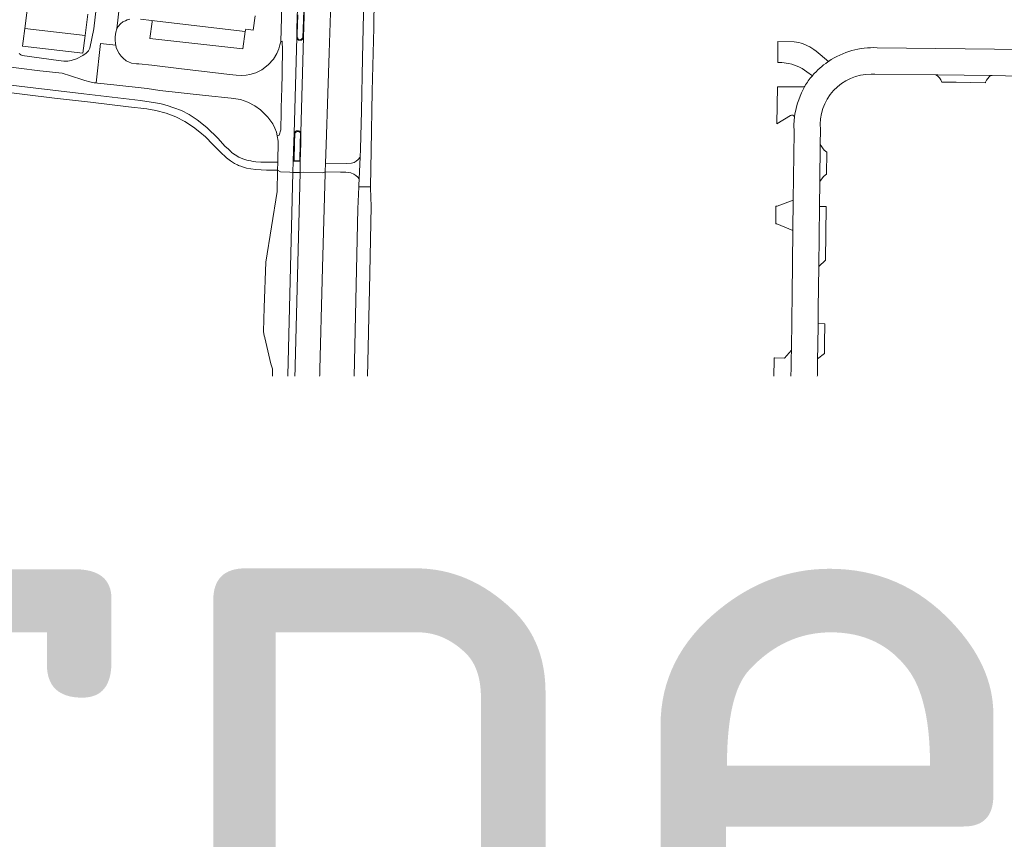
# Model space of a CAD drawing. Header units: metres. Extents: x 166325 to 190320, y 381923 to 404576.
# Tile 1000 of 1056: x 181706 to 181979, y 386162 to 386389. Entities that reach past the tile are written whole.
import ezdxf

# ---------------------------------------------------------------- set-up
doc = ezdxf.new("R2010")
doc.units = ezdxf.units.M
for name, color, linetype, lineweight in [('B-WE-VH-VERHARDING_ASFALT-GV', 8, 'Continuous', 18), ('B-WE-VH-VERHARDING_BETON-GV', 8, 'Continuous', 18), ('B-WE-VH-VERHARDING_BETONSTRAATSTEEN-GV', 8, 'Continuous', 18), ('X-XX-AL-TEKENBLAD-T50', 4, 'Continuous', 50)]:
    doc.layers.add(name, color=color, linetype=linetype, lineweight=lineweight)
doc.styles.add('NLCS-ISO-M500-T50', font='NLCS-ISO.ttf', dxfattribs={"height": 2.5})

msp = doc.modelspace()

# ---------------------------------------------------------------- linework, layer by layer
at = {"layer": 'B-WE-VH-VERHARDING_ASFALT-GV', "flags": 128}
for points in [[(181779.154, 386400.025), (181778.714, 386383.073), (181779.08, 386383.204), (181779.16, 386380.713), (181778.998, 386369.19), (181778.941, 386368.639), (181778.758, 386358.622), (181778.268, 386357.167), (181777.737, 386356.963), (181778.013, 386355.476), (181777.88, 386349.629), (181777.829, 386347.4), (181778.675, 386346.943), (181781.206, 386346.887), (181782.098, 386346.783), (181782.184, 386349.89), (181782.341, 386355.537), (181782.448, 386357.608), (181783.123, 386384.314), (181783.201, 386386.737), (181783.627, 386400.95)], [(181779.154, 386400.025), (181778.714, 386383.073), (181779.08, 386383.204), (181779.16, 386380.713), (181778.998, 386369.19), (181778.941, 386368.639), (181778.758, 386358.622), (181778.268, 386357.167), (181777.737, 386356.963), (181778.013, 386355.476), (181777.88, 386349.629), (181777.829, 386347.4), (181778.675, 386346.943), (181781.206, 386346.887), (181782.098, 386346.783), (181782.184, 386349.89), (181782.341, 386355.537), (181782.448, 386357.608), (181783.123, 386384.314), (181783.201, 386386.737), (181783.627, 386400.95)], [(181785.576, 386402.069), (181785, 386384.355), (181784.237, 386357.845), (181784.243, 386354.908), (181784.131, 386349.835), (181784.064, 386346.748), (181784.901, 386346.823), (181790.389, 386346.641), (181791.065, 386346.959), (181791.132, 386349.334), (181791.276, 386354.414), (181791.811, 386368.728), (181792.115, 386379.964), (181792.678, 386396.718)], [(181785.576, 386402.069), (181785, 386384.355), (181784.237, 386357.845), (181784.243, 386354.908), (181784.131, 386349.835), (181784.064, 386346.748), (181784.901, 386346.823), (181790.389, 386346.641), (181791.065, 386346.959), (181791.132, 386349.334), (181791.276, 386354.414), (181791.811, 386368.728), (181792.115, 386379.964), (181792.678, 386396.718)], [(182028.378, 386380.238), (182025.665, 386380.4), (181944.179, 386381.395)], [(182028.378, 386380.238), (182025.665, 386380.4), (181944.179, 386381.395)], [(181930.722, 386377.618), (181930.498, 386377.465)], [(181930.722, 386377.618), (181930.498, 386377.465)], [(181926.269, 386373.677), (181926.21, 386373.609)], [(181926.269, 386373.677), (181926.21, 386373.609)], [(181942.532, 386374.089), (181942.758, 386374.087), (181943.509, 386374.078), (181960.467, 386373.87), (181961.002, 386373.863), (181975.625, 386373.684), (181976.106, 386373.678), (181979.85, 386373.632), (181992.049, 386373.483), (182000.614, 386373.378), (182027.956, 386373.043)], [(181942.532, 386374.089), (181942.758, 386374.087), (181943.509, 386374.078), (181960.467, 386373.87), (181961.002, 386373.863), (181975.625, 386373.684), (181976.106, 386373.678), (181979.85, 386373.632), (181992.049, 386373.483), (182000.614, 386373.378), (182027.956, 386373.043)], [(181921.384, 386363.056), (181921.233, 386362.219), (181921.095, 386360.079), (181921.147, 386357.936), (181920.914, 386339.12), (181920.809, 386330.636), (181920.589, 386312.837), (181920.504, 386305.939), (181920.399, 386297.448), (181920.371, 386295.228), (181920.276, 386287.498)], [(181921.384, 386363.056), (181921.233, 386362.219), (181921.095, 386360.079), (181921.147, 386357.936), (181920.914, 386339.12), (181920.809, 386330.636), (181920.589, 386312.837), (181920.504, 386305.939), (181920.399, 386297.448), (181920.371, 386295.228), (181920.276, 386287.498)], [(181927.091, 386245.06), (181927.267, 386259.986), (181927.411, 386272.27), (181927.568, 386285.593), (181927.679, 386295.038), (181927.72, 386298.479), (181927.795, 386304.832), (181927.844, 386309.008), (181927.981, 386320.67), (181928.178, 386337.372), (181928.26, 386344.286), (181928.38, 386354.544), (181928.43, 386358.747)], [(181927.091, 386245.06), (181927.267, 386259.986), (181927.411, 386272.27), (181927.568, 386285.593), (181927.679, 386295.038), (181927.72, 386298.479), (181927.795, 386304.832), (181927.844, 386309.008), (181927.981, 386320.67), (181928.178, 386337.372), (181928.26, 386344.286), (181928.38, 386354.544), (181928.43, 386358.747)], [(181777.829, 386347.4), (181777.68, 386341.512), (181774.554, 386321.868), (181774.136, 386309.327), (181773.919, 386302.644), (181774.128, 386301.486), (181774.267, 386300.967), (181774.28, 386300.909)], [(181777.829, 386347.4), (181777.68, 386341.512), (181774.554, 386321.868), (181774.136, 386309.327), (181773.919, 386302.644), (181774.128, 386301.486), (181774.267, 386300.967), (181774.28, 386300.909)], [(181780.628, 386290.465), (181782.098, 386346.783), (181781.206, 386346.887), (181778.675, 386346.943), (181777.829, 386347.4)], [(181780.628, 386290.465), (181782.098, 386346.783), (181781.206, 386346.887), (181778.675, 386346.943), (181777.829, 386347.4)], [(181786.069, 386249.337), (181786.082, 386249.907), (181786.132, 386250.962), (181786.308, 386253.088), (181786.66, 386256.63), (181787.252, 386260.864), (181788.393, 386271.979), (181789.064, 386280.27), (181789.453, 386288.579), (181790.307, 386320.441), (181791.051, 386346.478), (181791.065, 386346.959), (181790.389, 386346.641), (181784.901, 386346.823), (181784.064, 386346.748), (181782.642, 386289.478)], [(181786.069, 386249.337), (181786.082, 386249.907), (181786.132, 386250.962), (181786.308, 386253.088), (181786.66, 386256.63), (181787.252, 386260.864), (181788.393, 386271.979), (181789.064, 386280.27), (181789.453, 386288.579), (181790.307, 386320.441), (181791.051, 386346.478), (181791.065, 386346.959), (181790.389, 386346.641), (181784.901, 386346.823), (181784.064, 386346.748), (181782.642, 386289.478)], [(181774.28, 386300.909), (181775.908, 386293.689), (181776.403, 386292.318), (181776.413, 386291.413)], [(181774.28, 386300.909), (181775.908, 386293.689), (181776.403, 386292.318), (181776.413, 386291.413)], [(181920.276, 386287.498), (181920.273, 386287.276), (181920.213, 386282.424), (181920.201, 386281.454), (181920.198, 386281.242), (181920.086, 386272.09), (181920.083, 386271.864), (181920.063, 386270.25), (181919.902, 386257.24), (181919.806, 386249.501), (181919.803, 386249.246), (181919.79, 386248.209), (181919.747, 386244.703)], [(181920.276, 386287.498), (181920.273, 386287.276), (181920.213, 386282.424), (181920.201, 386281.454), (181920.198, 386281.242), (181920.086, 386272.09), (181920.083, 386271.864), (181920.063, 386270.25), (181919.902, 386257.24), (181919.806, 386249.501), (181919.803, 386249.246), (181919.79, 386248.209), (181919.747, 386244.703)], [(181774.965, 386270.259), (181773.252, 386255.326), (181772.963, 386255.323), (181772.889, 386253.957)], [(181774.965, 386270.259), (181773.252, 386255.326), (181772.963, 386255.323), (181772.889, 386253.957)], [(181776.889, 386249.248), (181776.952, 386249.794), (181776.986, 386250.263), (181777.07, 386251.068), (181777.076, 386251.123), (181777.431, 386254.153), (181777.674, 386256.189), (181778.413, 386262.399), (181778.993, 386267.407)], [(181776.889, 386249.248), (181776.952, 386249.794), (181776.986, 386250.263), (181777.07, 386251.068), (181777.076, 386251.123), (181777.431, 386254.153), (181777.674, 386256.189), (181778.413, 386262.399), (181778.993, 386267.407)], [(181781.145, 386268.47), (181780.42, 386262.202), (181779.715, 386256.022), (181779.468, 386253.998), (181779.119, 386250.954), (181778.962, 386249.872), (181778.959, 386249.575), (181778.894, 386249.017)], [(181781.145, 386268.47), (181780.42, 386262.202), (181779.715, 386256.022), (181779.468, 386253.998), (181779.119, 386250.954), (181778.962, 386249.872), (181778.959, 386249.575), (181778.894, 386249.017)], [(181772.889, 386253.957), (181772.622, 386251.846), (181771.562, 386239.602)], [(181772.889, 386253.957), (181772.622, 386251.846), (181771.562, 386239.602)], [(181771.562, 386239.602), (181772.622, 386251.846)], [(181768.622, 386245.527), (181765.84, 386243.582), (181763.062, 386241.304)], [(181919.69, 386243.65), (181919.688, 386243.625)], [(181919.69, 386243.65), (181919.688, 386243.625)], [(181801.66, 386239.263), (181801.687, 386240.544), (181801.711, 386241.685), (181798.011, 386241.764)], [(181801.66, 386239.263), (181801.687, 386240.544), (181801.711, 386241.685), (181798.011, 386241.764)], [(181758.852, 386239.087), (181758.097, 386238.869), (181757.304, 386238.687), (181756.475, 386238.541), (181755.688, 386238.468), (181754.145, 386238.361), (181749.666, 386238.086), (181749.655, 386238.487), (181736.434, 386237.71), (181736.359, 386237.706), (181722.075, 386237.026), (181721.936, 386237.019), (181704.536, 386237.174)], [(181801.687, 386238.915), (181801.554, 386232.613)], [(181801.554, 386232.613), (181801.687, 386238.915)], [(181801.687, 386238.915), (181801.554, 386232.613)], [(181751.427, 386233.883), (181754.091, 386234.028), (181754.449, 386233.876), (181754.61, 386233.522), (181754.611, 386232.138)], [(181757.237, 386234.233), (181759.498, 386234.396)], [(181830.126, 386234.703), (181826.872, 386234.718), (181818.471, 386235.061), (181808.563, 386236.063), (181808.502, 386235.503), (181804.524, 386236.093)], [(181830.126, 386234.703), (181826.872, 386234.718), (181818.471, 386235.061), (181808.563, 386236.063), (181808.502, 386235.503), (181804.524, 386236.093)], [(181877.489, 386225.566), (181882.568, 386224.697), (181885.488, 386224.261), (181888.021, 386223.951), (181888.419, 386223.902), (181891.137, 386223.639), (181893.765, 386223.449), (181893.86, 386223.442), (181897.697, 386223.278), (181903.489, 386223.219), (181904.034, 386223.214), (181912.295, 386223.116), (181912.475, 386223.114), (181923.139, 386222.988), (181923.262, 386230.296), (181905.321, 386230.498), (181897.364, 386230.627), (181894.7, 386230.739), (181894.42, 386230.761), (181889.589, 386231.143), (181884.602, 386231.78), (181884.503, 386231.793), (181877.269, 386233.014), (181876.581, 386233.132), (181876.374, 386233.167), (181871.681, 386233.8), (181866.966, 386234.248), (181862.549, 386234.498), (181858.126, 386234.585), (181857.677, 386234.587), (181846.79, 386234.633), (181845.116, 386234.64), (181830.126, 386234.703)], [(181877.489, 386225.566), (181882.568, 386224.697), (181885.488, 386224.261), (181888.021, 386223.951), (181888.419, 386223.902), (181891.137, 386223.639), (181893.765, 386223.449), (181893.86, 386223.442), (181897.697, 386223.278), (181903.489, 386223.219), (181904.034, 386223.214), (181912.295, 386223.116), (181912.475, 386223.114), (181923.139, 386222.988), (181923.262, 386230.296), (181905.321, 386230.498), (181897.364, 386230.627), (181894.7, 386230.739), (181894.42, 386230.761), (181889.589, 386231.143), (181884.602, 386231.78), (181884.503, 386231.793), (181877.269, 386233.014), (181876.581, 386233.132), (181876.374, 386233.167), (181871.681, 386233.8), (181866.966, 386234.248), (181862.549, 386234.498), (181858.126, 386234.585), (181857.677, 386234.587), (181846.79, 386234.633), (181845.116, 386234.64), (181830.126, 386234.703)], [(181784.382, 386233.308), (181787.043, 386233.056), (181791.903, 386232.595)], [(181791.903, 386232.595), (181787.043, 386233.056), (181784.382, 386233.308)], [(181784.382, 386233.308), (181787.043, 386233.056), (181791.903, 386232.595)], [(181791.856, 386231.403), (181791.88, 386232.404)], [(181792.859, 386233.391), (181797.123, 386232.738)], [(181797.79, 386232.036), (181801.175, 386231.716)], [(181801.175, 386231.716), (181797.79, 386232.036)], [(181797.79, 386232.036), (181801.175, 386231.716)], [(181802.238, 386232.959), (181807.321, 386232.658)], [(181705.49, 386229.924), (181718.464, 386229.801), (181721.854, 386229.689), (181734.702, 386228.9), (181738.928, 386228.64), (181749.674, 386227.971), (181749.7, 386228.381), (181754.148, 386228.095), (181757.338, 386227.871)], [(181797.029, 386230.829), (181792.793, 386230.412)], [(181793.392, 386224.809), (181801.423, 386226.406), (181801.517, 386230.844)], [(181793.392, 386224.809), (181801.423, 386226.406), (181801.517, 386230.844)], [(181801.517, 386230.844), (181801.423, 386226.406), (181803.84, 386226.811)], [(181801.517, 386230.844), (181801.423, 386226.406), (181803.84, 386226.811)], [(181807.264, 386230.548), (181802.282, 386230.453)], [(181807.264, 386230.548), (181802.282, 386230.453)], [(181905.321, 386230.498), (181923.262, 386230.296), (181940.843, 386230.098)], [(181905.321, 386230.498), (181923.262, 386230.296), (181940.843, 386230.098)], [(181980.619, 386229.648), (181979.193, 386229.664), (181975.476, 386229.706), (181960.898, 386229.871), (181940.843, 386230.098), (181923.262, 386230.296), (181923.139, 386222.988), (181927.299, 386222.939), (181927.725, 386222.934), (181940.29, 386222.786), (181940.448, 386222.784), (181951.156, 386222.657), (181951.428, 386222.654), (181959.279, 386222.561), (181959.354, 386222.56), (181967.888, 386222.459), (181968.343, 386222.454), (181979.762, 386222.319)], [(181980.619, 386229.648), (181979.193, 386229.664), (181975.476, 386229.706), (181960.898, 386229.871), (181940.843, 386230.098), (181923.262, 386230.296), (181923.139, 386222.988), (181927.299, 386222.939), (181927.725, 386222.934), (181940.29, 386222.786), (181940.448, 386222.784), (181951.156, 386222.657), (181951.428, 386222.654), (181959.279, 386222.561), (181959.354, 386222.56), (181967.888, 386222.459), (181968.343, 386222.454), (181979.762, 386222.319)], [(181757.338, 386227.871), (181754.148, 386228.095)], [(181754.648, 386227.518), (181754.534, 386224.926), (181754.444, 386222.88)], [(181763.994, 386223.115), (181766.484, 386219.733), (181767.866, 386217.005), (181768.444, 386214.946), (181770.223, 386226.02)], [(181770.223, 386226.02), (181768.444, 386214.946), (181768.738, 386210.863)], [(181770.223, 386226.02), (181768.444, 386214.946), (181768.738, 386210.863)], [(181803.84, 386226.811), (181801.423, 386226.406), (181793.392, 386224.809)], [(181803.84, 386226.811), (181801.423, 386226.406), (181793.392, 386224.809)], [(181804.318, 386226.891), (181808.341, 386227.203), (181808.33, 386226.65), (181818.669, 386227.116), (181823.573, 386227.337), (181830.767, 386227.351)], [(181804.318, 386226.891), (181808.341, 386227.203), (181808.33, 386226.65), (181818.669, 386227.116), (181823.573, 386227.337), (181830.767, 386227.351)], [(181830.767, 386227.351), (181860.231, 386227.225)], [(181830.767, 386227.351), (181860.231, 386227.225)], [(181864.667, 386227.061), (181864.827, 386227.052)], [(181864.667, 386227.061), (181864.827, 386227.052)], [(181873.309, 386226.223), (181873.439, 386226.205)], [(181873.309, 386226.223), (181873.439, 386226.205)], [(181783.216, 386218.823), (181785.47, 386220.746), (181790.341, 386224.203)], [(181783.216, 386218.823), (181785.47, 386220.746), (181790.341, 386224.203)], [(181797.581, 386220.095), (181797.296, 386214.491), (181797.113, 386205.275), (181797.069, 386203.475), (181800.876, 386203.382), (181801.23, 386217.781), (181801.336, 386222.097), (181801.368, 386223.78)], [(181797.581, 386220.095), (181797.296, 386214.491), (181797.113, 386205.275), (181797.069, 386203.475), (181800.876, 386203.382), (181801.23, 386217.781), (181801.336, 386222.097), (181801.368, 386223.78)], [(181768.738, 386210.863), (181768.444, 386214.946)], [(181776.098, 386215.815), (181775.861, 386214.179), (181775.656, 386213.844), (181775.278, 386213.738), (181773.251, 386213.948), (181772.895, 386214.098), (181772.732, 386214.449), (181772.772, 386216.067)], [(181773.315, 386216.563), (181775.62, 386216.376)], [(181768.783, 386210.609), (181766.753, 386177.761), (181766.01, 386171.872), (181763.059, 386153.655), (181758.372, 386128.306), (181764.906, 386127.228), (181766.671, 386136.198), (181769.505, 386152.256), (181779.105, 386209.504), (181779.116, 386209.57), (181779.784, 386213.711)], [(181768.783, 386210.609), (181766.753, 386177.761), (181766.01, 386171.872), (181763.059, 386153.655), (181758.372, 386128.306), (181764.906, 386127.228), (181766.671, 386136.198), (181769.505, 386152.256), (181779.105, 386209.504), (181779.116, 386209.57), (181779.784, 386213.711)], [(181761.659, 386212.847), (181761.668, 386212.53), (181761.134, 386200.913)], [(181768.738, 386210.863), (181768.763, 386210.793)], [(181768.738, 386210.863), (181768.763, 386210.793)], [(181772.688, 386206.131), (181772.714, 386210.135), (181772.877, 386210.482), (181773.234, 386210.619), (181774.76, 386210.455)], [(181775.22, 386209.894), (181774.655, 386206.029)], [(181775.22, 386209.894), (181774.655, 386206.029)], [(181765.153, 386207.753), (181765.218, 386208.742)], [(181745.634, 386096.002), (181747.3, 386099.27), (181748.855, 386103.124), (181749.968, 386107.888), (181751.775, 386116.907), (181754.997, 386134.262), (181758.891, 386157.379), (181760.858, 386168.921)], [(181756.793, 386165.658), (181754.069, 386148.757), (181750.059, 386125.273), (181747.204, 386110.601), (181746.535, 386108.089), (181745.787, 386105.282)]]:
    msp.add_lwpolyline(points, dxfattribs=at)
for points in [[(181785, 386384.355), (181784.879, 386383.976), (181784.763, 386383.798), (181784.651, 386383.671), (181784.482, 386383.539), (181784.302, 386383.479), (181784.061, 386383.459), (181783.843, 386383.475), (181783.66, 386383.526), (181783.504, 386383.601), (181783.316, 386383.779), (181783.226, 386383.948), (181783.123, 386384.314), (181782.448, 386357.608), (181782.64, 386358.06), (181783.034, 386358.298), (181783.312, 386358.346), (181783.6, 386358.33), (181783.896, 386358.22), (181784.065, 386358.1), (181784.237, 386357.845)], [(181785, 386384.355), (181784.879, 386383.976), (181784.763, 386383.798), (181784.651, 386383.671), (181784.482, 386383.539), (181784.302, 386383.479), (181784.061, 386383.459), (181783.843, 386383.475), (181783.66, 386383.526), (181783.504, 386383.601), (181783.316, 386383.779), (181783.226, 386383.948), (181783.123, 386384.314), (181782.448, 386357.608), (181782.64, 386358.06), (181783.034, 386358.298), (181783.312, 386358.346), (181783.6, 386358.33), (181783.896, 386358.22), (181784.065, 386358.1), (181784.237, 386357.845)], [(181777.737, 386356.963), (181778.268, 386357.167), (181778.758, 386358.622), (181778.941, 386368.639), (181778.998, 386369.19), (181779.16, 386380.713), (181779.08, 386383.204), (181778.714, 386383.073), (181778.475, 386382.157), (181778.175, 386381.104), (181777.605, 386379.805), (181776.715, 386378.243), (181775.249, 386376.686), (181773.452, 386375.287), (181771.802, 386374.457), (181770.109, 386373.945), (181769.084, 386373.767), (181767.868, 386373.718), (181766.303, 386373.821), (181764.473, 386373.969), (181759.887, 386374.507), (181751.181, 386375.573), (181742.91, 386376.592), (181739.313, 386376.914), (181738.721, 386376.967), (181737.289, 386377.149), (181736.423, 386377.448), (181735.795, 386377.781), (181734.957, 386378.469), (181734.4, 386379.013), (181733.834, 386379.813), (181733.479, 386380.404), (181733.067, 386381.444), (181732.921, 386382.101), (181728.657, 386382.565), (181727.5, 386371.62), (181727.818, 386371.591), (181732.343, 386371.101), (181741.602, 386370.082), (181745.137, 386369.563), (181757.867, 386368.178), (181764.963, 386367.427), (181767.558, 386366.988), (181769.563, 386366.327), (181771.554, 386365.259), (181773.124, 386364.151), (181773.661, 386363.619), (181775.144, 386362.15), (181776.497, 386360.273), (181777.103, 386359.04), (181777.517, 386357.984)], [(181777.737, 386356.963), (181778.268, 386357.167), (181778.758, 386358.622), (181778.941, 386368.639), (181778.998, 386369.19), (181779.16, 386380.713), (181779.08, 386383.204), (181778.714, 386383.073), (181778.475, 386382.157), (181778.175, 386381.104), (181777.605, 386379.805), (181776.715, 386378.243), (181775.249, 386376.686), (181773.452, 386375.287), (181771.802, 386374.457), (181770.109, 386373.945), (181769.084, 386373.767), (181767.868, 386373.718), (181766.303, 386373.821), (181764.473, 386373.969), (181759.887, 386374.507), (181751.181, 386375.573), (181742.91, 386376.592), (181739.313, 386376.914), (181738.721, 386376.967), (181737.289, 386377.149), (181736.423, 386377.448), (181735.795, 386377.781), (181734.957, 386378.469), (181734.4, 386379.013), (181733.834, 386379.813), (181733.479, 386380.404), (181733.067, 386381.444), (181732.921, 386382.101), (181728.657, 386382.565), (181727.5, 386371.62), (181727.818, 386371.591), (181732.343, 386371.101), (181741.602, 386370.082), (181745.137, 386369.563), (181757.867, 386368.178), (181764.963, 386367.427), (181767.558, 386366.988), (181769.563, 386366.327), (181771.554, 386365.259), (181773.124, 386364.151), (181773.661, 386363.619), (181775.144, 386362.15), (181776.497, 386360.273), (181777.103, 386359.04), (181777.517, 386357.984)], [(181782.448, 386357.608), (181782.341, 386355.537), (181782.184, 386349.89), (181784.131, 386349.835), (181784.243, 386354.908), (181784.237, 386357.845), (181784.065, 386358.1), (181783.896, 386358.22), (181783.6, 386358.33), (181783.312, 386358.346), (181783.034, 386358.298), (181782.64, 386358.06)], [(181782.448, 386357.608), (181782.341, 386355.537), (181782.184, 386349.89), (181784.131, 386349.835), (181784.243, 386354.908), (181784.237, 386357.845), (181784.065, 386358.1), (181783.896, 386358.22), (181783.6, 386358.33), (181783.312, 386358.346), (181783.034, 386358.298), (181782.64, 386358.06)], [(181782.509, 386354.98), (181782.569, 386357.519), (181782.776, 386357.884), (181782.876, 386357.979), (181783.15, 386358.094), (181783.358, 386358.141), (181783.556, 386358.131), (181783.842, 386358.05), (181784.058, 386357.862), (181784.183, 386357.463), (181784.091, 386354.877), (181784.019, 386349.996), (181782.388, 386350.027)], [(181782.509, 386354.98), (181782.569, 386357.519), (181782.776, 386357.884), (181782.876, 386357.979), (181783.15, 386358.094), (181783.358, 386358.141), (181783.556, 386358.131), (181783.842, 386358.05), (181784.058, 386357.862), (181784.183, 386357.463), (181784.091, 386354.877), (181784.019, 386349.996), (181782.388, 386350.027)]]:
    msp.add_lwpolyline(points, close=True, dxfattribs=at)
at = {"layer": 'B-WE-VH-VERHARDING_ASFALT-GV'}
for points in [[(181944.179, 386381.395, 0.1599929), (181930.722, 386377.618)], [(181944.179, 386381.395, 0.1599929), (181930.722, 386377.618)], [(181930.498, 386377.465, 0.0634832), (181926.269, 386373.677)], [(181926.21, 386373.609, 0.0401751), (181924.089, 386370.69)], [(181926.21, 386373.609, 0.0401751), (181924.089, 386370.69)], [(181928.43, 386358.747, -0.4387283), (181942.532, 386374.089)], [(181928.43, 386358.747, -0.4387283), (181942.532, 386374.089)], [(181924.089, 386370.69, 0.0734548), (181921.384, 386363.056)], [(181776.413, 386291.413, -0.0201407), (181774.965, 386270.259)], [(181776.413, 386291.413, -0.0201407), (181774.965, 386270.259)], [(181778.993, 386267.407, 0.0222471), (181780.628, 386290.465)], [(181778.993, 386267.407, 0.0222471), (181780.628, 386290.465)], [(181782.642, 386289.478, -0.0220359), (181781.145, 386268.47)], [(181782.642, 386289.478, -0.0220359), (181781.145, 386268.47)], [(181772.622, 386251.846, -0.0963024), (181771.715, 386248.926)], [(181771.715, 386248.926, -0.125075), (181768.622, 386245.527)], [(181778.894, 386249.017, -0.9929955), (181776.889, 386249.248)], [(181778.894, 386249.017, -0.9929955), (181776.889, 386249.248)], [(181788.066, 386241.109, -0.1483861), (181786.069, 386249.337)], [(181788.066, 386241.109, -0.1483861), (181786.069, 386249.337)], [(181919.747, 386244.703, -0.0174918), (181919.69, 386243.65)], [(181919.747, 386244.703, -0.0174918), (181919.69, 386243.65)], [(181927.099, 386243.641, -0.0253732), (181927.091, 386245.06)], [(181927.099, 386243.641, -0.0253732), (181927.091, 386245.06)], [(181919.688, 386243.625, -0.3867001), (181905.321, 386230.498)], [(181919.688, 386243.625, -0.3867001), (181905.321, 386230.498)], [(181940.843, 386230.098, -0.386668), (181927.099, 386243.641)], [(181940.843, 386230.098, -0.386668), (181927.099, 386243.641)], [(181763.062, 386241.304, -0.0791602), (181758.852, 386239.087)], [(181768.221, 386235.878, -0.1504705), (181771.562, 386239.602)], [(181771.562, 386239.602, -0.5444975), (181784.382, 386233.308)], [(181771.562, 386239.602, -0.5444975), (181784.382, 386233.308)], [(181793.18, 386237.889, -0.3066726), (181788.066, 386241.109)], [(181793.18, 386237.889, -0.3066726), (181788.066, 386241.109)], [(181798.011, 386241.764, -0.3744547), (181793.18, 386237.889)], [(181798.011, 386241.764, -0.3744547), (181793.18, 386237.889)], [(181801.687, 386238.915, -0.0257074), (181801.66, 386239.263)], [(181801.687, 386238.915, -0.0257074), (181801.66, 386239.263)], [(181804.524, 386236.093, -0.3415807), (181801.687, 386238.915)], [(181804.524, 386236.093, -0.3415807), (181801.687, 386238.915)], [(181754.611, 386232.138, -0.405296), (181754.095, 386231.635)], [(181784.382, 386233.308, -0.1385578), (181783.659, 386228.753)], [(181792.793, 386230.412, -0.4170049), (181791.856, 386231.403)], [(181792.793, 386230.412, -0.4170049), (181791.856, 386231.403)], [(181791.88, 386232.404, -0.0470684), (181791.903, 386232.595)], [(181791.88, 386232.404, -0.0470684), (181791.903, 386232.595)], [(181791.903, 386232.595, -0.3435569), (181792.859, 386233.391)], [(181791.903, 386232.595, -0.3435569), (181792.859, 386233.391)], [(181797.79, 386232.036, -0.427975), (181797.029, 386230.829)], [(181797.79, 386232.036, -0.427975), (181797.029, 386230.829)], [(181797.123, 386232.738, -0.2636919), (181797.79, 386232.036)], [(181801.175, 386231.716, -0.1993019), (181801.554, 386232.613)], [(181801.175, 386231.716, -0.1993019), (181801.554, 386232.613)], [(181801.517, 386230.844, -0.1927035), (181801.175, 386231.716)], [(181801.554, 386232.613, -0.1551946), (181802.238, 386232.959)], [(181801.554, 386232.613, -0.1551946), (181802.238, 386232.959)], [(181807.321, 386232.658, -0.5729774), (181807.264, 386230.548)], [(181783.659, 386228.753, -0.5067872), (181770.223, 386226.02)], [(181802.282, 386230.453, -0.1764706), (181801.517, 386230.844)], [(181802.282, 386230.453, -0.1764706), (181801.517, 386230.844)], [(181754.148, 386228.095, -0.4020455), (181754.648, 386227.518)], [(181757.338, 386227.871, -0.2586824), (181763.994, 386223.115)], [(181801.368, 386223.78, -0.3345446), (181803.84, 386226.811)], [(181801.368, 386223.78, -0.3345446), (181803.84, 386226.811)], [(181803.84, 386226.811, -0.0373122), (181804.318, 386226.891)], [(181803.84, 386226.811, -0.0373122), (181804.318, 386226.891)], [(181860.231, 386227.225, -0.0103326), (181864.667, 386227.061)], [(181860.231, 386227.225, -0.0103326), (181864.667, 386227.061)], [(181864.827, 386227.052, -0.0168018), (181872.124, 386226.379)], [(181872.124, 386226.379, -0.0022815), (181873.309, 386226.223)], [(181872.124, 386226.379, -0.0022815), (181873.309, 386226.223)], [(181873.439, 386226.205, -0.0094718), (181877.489, 386225.566)], [(181873.439, 386226.205, -0.0094718), (181877.489, 386225.566)], [(181754.444, 386222.88, -0.2541548), (181760.648, 386217.701)], [(181790.341, 386224.203, -0.1658784), (181793.392, 386224.809)], [(181790.341, 386224.203, -0.1658784), (181793.392, 386224.809)], [(181793.392, 386224.809, -0.3721326), (181797.581, 386220.095)], [(181793.392, 386224.809, -0.3721326), (181797.581, 386220.095)], [(181764.906, 386216.53, 0.0927389), (181762.767, 386220.852)], [(181760.648, 386217.701, -0.0834218), (181761.659, 386212.847)], [(181779.784, 386213.711, -0.1584686), (181783.216, 386218.823)], [(181779.784, 386213.711, -0.1584686), (181783.216, 386218.823)], [(181768.444, 386214.946, -0.41776), (181767.88, 386214.469)], [(181772.772, 386216.067, -0.4494652), (181773.315, 386216.563)], [(181775.62, 386216.376, -0.4206036), (181776.098, 386215.815)], [(181765.218, 386208.742, -0.4455114), (181768.252, 386211.194)], [(181768.252, 386211.194, -0.29482), (181768.738, 386210.863)], [(181768.763, 386210.793, -0.087109), (181768.783, 386210.609)], [(181768.763, 386210.793, -0.087109), (181768.783, 386210.609)], [(181774.76, 386210.455, -0.4340018), (181775.22, 386209.894)], [(181760.858, 386168.921, 0.0220672), (181765.153, 386207.753)], [(181774.655, 386206.029, -0.9689926), (181772.688, 386206.131)], [(181761.134, 386200.913, -0.0164781), (181756.793, 386165.658)]]:
    msp.add_lwpolyline(points, format="xyb", dxfattribs=at)
at = {"layer": 'B-WE-VH-VERHARDING_BETON-GV', "flags": 128}
for points in [[(181801.748, 386395.19), (181801.342, 386378.537), (181801.095, 386363.913), (181800.818, 386353.28), (181800.722, 386351.008), (181800.468, 386344.989), (181800.395, 386343.273), (181800.374, 386342.814), (181803.617, 386342.757), (181803.791, 386352.9), (181804.051, 386369.372), (181804.491, 386386.904), (181804.616, 386395.255)], [(181801.748, 386395.19), (181801.342, 386378.537), (181801.095, 386363.913), (181800.818, 386353.28), (181800.722, 386351.008), (181800.468, 386344.989), (181800.395, 386343.273), (181800.374, 386342.814), (181803.617, 386342.757), (181803.791, 386352.9), (181804.051, 386369.372), (181804.491, 386386.904), (181804.616, 386395.255)], [(181692.584, 386370.257), (181715.95, 386367.411), (181725.936, 386366.263), (181736.491, 386365.04), (181741.584, 386364.418), (181744.079, 386363.949), (181746.871, 386363.201), (181749.615, 386362.254), (181752.08, 386360.916), (181754.521, 386359.39), (181756.278, 386357.937), (181757.822, 386356.66), (181759.818, 386354.565), (181761.867, 386352.519), (181763.634, 386350.859), (181764.736, 386349.973), (181765.902, 386349.294), (181766.707, 386348.885), (181766.975, 386348.749), (181767.925, 386348.414), (181768.058, 386348.367), (181769.171, 386348.013), (181770.374, 386347.796), (181771.831, 386347.644), (181774.72, 386347.443), (181777.829, 386347.4), (181777.88, 386349.629), (181774.903, 386349.618), (181773.545, 386349.668), (181773.165, 386349.682), (181771.816, 386349.771), (181770.635, 386349.932), (181770.374, 386349.968), (181769.311, 386350.199), (181768.148, 386350.594), (181767.1, 386351.04), (181766.077, 386351.671), (181765.042, 386352.365), (181764.9, 386352.507), (181764.188, 386353.221), (181763.183, 386354.094), (181761.314, 386356.196), (181758.222, 386359.23), (181755.539, 386361.356), (181753.266, 386362.837), (181751.153, 386363.938), (181749.022, 386364.745), (181747.209, 386365.351), (181745.499, 386365.838), (181743.936, 386366.137), (181739.748, 386366.768), (181724.019, 386368.636), (181709.974, 386370.311), (181694.372, 386372.072)], [(181692.584, 386370.257), (181715.95, 386367.411), (181725.936, 386366.263), (181736.491, 386365.04), (181741.584, 386364.418), (181744.079, 386363.949), (181746.871, 386363.201), (181749.615, 386362.254), (181752.08, 386360.916), (181754.521, 386359.39), (181756.278, 386357.937), (181757.822, 386356.66), (181759.818, 386354.565), (181761.867, 386352.519), (181763.634, 386350.859), (181764.736, 386349.973), (181765.902, 386349.294), (181766.707, 386348.885), (181766.975, 386348.749), (181767.925, 386348.414), (181768.058, 386348.367), (181769.171, 386348.013), (181770.374, 386347.796), (181771.831, 386347.644), (181774.72, 386347.443), (181777.829, 386347.4), (181777.88, 386349.629), (181774.903, 386349.618), (181773.545, 386349.668), (181773.165, 386349.682), (181771.816, 386349.771), (181770.635, 386349.932), (181770.374, 386349.968), (181769.311, 386350.199), (181768.148, 386350.594), (181767.1, 386351.04), (181766.077, 386351.671), (181765.042, 386352.365), (181764.9, 386352.507), (181764.188, 386353.221), (181763.183, 386354.094), (181761.314, 386356.196), (181758.222, 386359.23), (181755.539, 386361.356), (181753.266, 386362.837), (181751.153, 386363.938), (181749.022, 386364.745), (181747.209, 386365.351), (181745.499, 386365.838), (181743.936, 386366.137), (181739.748, 386366.768), (181724.019, 386368.636), (181709.974, 386370.311), (181694.372, 386372.072)]]:
    msp.add_lwpolyline(points, dxfattribs=at)
at = {"layer": 'B-WE-VH-VERHARDING_BETONSTRAATSTEEN-GV', "flags": 128}
for points in [[(181700.063, 386376.428), (181711.875, 386375.017), (181718.054, 386374.333), (181718.615, 386374.174), (181719.788, 386373.816), (181724.341, 386372.344), (181725.698, 386371.952), (181726.916, 386371.673), (181727.5, 386371.62), (181728.657, 386382.565), (181732.921, 386382.101), (181732.844, 386382.448), (181732.777, 386383.554), (181732.779, 386384.381), (181732.921, 386385.7), (181733.211, 386386.608), (181734.5, 386398.096)], [(181734.5, 386398.096), (181733.211, 386386.608), (181733.573, 386387.275), (181734.267, 386387.992), (181734.845, 386388.559), (181735.63, 386388.887), (181736.128, 386389.147), (181736.83, 386389.329)], [(181728.021, 386397.187), (181726.804, 386386.669), (181725.76, 386381.317), (181725.321, 386380.558), (181724.695, 386379.93), (181723.781, 386379.214), (181722.05, 386378.314), (181720.559, 386377.817), (181719.59, 386377.653), (181718.537, 386377.694), (181717.045, 386377.874), (181706.932, 386379.266), (181706.547, 386379.433), (181706.111, 386379.836)], [(181708.495, 386393.282), (181707.679, 386386.731), (181724.417, 386384.764), (181725.178, 386390.668)], [(181739.816, 386389.32), (181742.866, 386388.974), (181768.854, 386385.919), (181769, 386386.594), (181771.066, 386386.29), (181771.563, 386390.242)], [(181783.469, 386390.496), (181783.301, 386385.138), (181783.301, 386384.414), (181783.354, 386384.172), (181783.401, 386384.021), (181783.574, 386383.804), (181783.758, 386383.688), (181784, 386383.627), (181784.192, 386383.659), (181784.378, 386383.723), (181784.583, 386383.859), (181784.74, 386384.01), (181784.851, 386384.189), (181785.151, 386391.774)], [(181783.469, 386390.496), (181783.301, 386385.138), (181783.301, 386384.414), (181783.354, 386384.172), (181783.401, 386384.021), (181783.574, 386383.804), (181783.758, 386383.688), (181784, 386383.627), (181784.192, 386383.659), (181784.378, 386383.723), (181784.583, 386383.859), (181784.74, 386384.01), (181784.851, 386384.189), (181785.151, 386391.774)], [(181921.143, 386383.044), (181916.68, 386383.125), (181916.678, 386382.98), (181916.607, 386377.286)], [(181921.143, 386383.044), (181916.68, 386383.125), (181916.678, 386382.98), (181916.607, 386377.286)], [(181930.722, 386377.618), (181927.228, 386380.436), (181926.623, 386380.924)], [(181930.722, 386377.618), (181927.228, 386380.436), (181926.623, 386380.924)], [(181930.498, 386377.465), (181930.722, 386377.618)], [(181924.647, 386374.725), (181926.21, 386373.609)], [(181924.647, 386374.725), (181926.21, 386373.609)], [(181926.21, 386373.609), (181926.269, 386373.677)], [(181975.625, 386373.684), (181961.002, 386373.863), (181960.467, 386373.87)], [(181975.625, 386373.684), (181961.002, 386373.863), (181960.467, 386373.87)], [(181916.523, 386370.584), (181916.394, 386360.313)], [(181916.523, 386370.584), (181916.394, 386360.313)], [(181924.089, 386370.69), (181923.841, 386370.574), (181923.576, 386370.505), (181916.523, 386370.584)], [(181924.089, 386370.69), (181923.841, 386370.574), (181923.576, 386370.505), (181916.523, 386370.584)], [(181962.146, 386371.842), (181962.557, 386371.837), (181966.09, 386371.796), (181974.23, 386371.7)], [(181962.146, 386371.842), (181962.557, 386371.837), (181966.09, 386371.796), (181974.23, 386371.7)], [(181916.394, 386360.313), (181920.144, 386362.631)], [(181916.394, 386360.313), (181920.144, 386362.631)], [(181921.233, 386362.219), (181921.384, 386363.056)], [(181921.233, 386362.219), (181921.384, 386363.056)], [(181782.098, 386346.783), (181780.628, 386290.465)], [(181782.098, 386346.783), (181780.628, 386290.465)], [(181782.642, 386289.478), (181784.064, 386346.748), (181782.098, 386346.783)], [(181782.642, 386289.478), (181784.064, 386346.748), (181782.098, 386346.783)], [(181929.166, 386262.231), (181929.415, 386283.787), (181927.568, 386285.593), (181927.411, 386272.27), (181927.267, 386259.986)], [(181929.166, 386262.231), (181929.415, 386283.787), (181927.568, 386285.593), (181927.411, 386272.27), (181927.267, 386259.986)], [(181778.993, 386267.407), (181778.413, 386262.399), (181777.674, 386256.189), (181777.431, 386254.153)], [(181778.993, 386267.407), (181778.413, 386262.399), (181777.674, 386256.189), (181777.431, 386254.153)], [(181779.468, 386253.998), (181779.715, 386256.022), (181780.42, 386262.202), (181781.145, 386268.47)], [(181779.468, 386253.998), (181779.715, 386256.022), (181780.42, 386262.202), (181781.145, 386268.47)], [(181772.889, 386253.957), (181771.501, 386254.065)], [(181771.503, 386251.92), (181772.622, 386251.846), (181772.889, 386253.957)], [(181777.431, 386254.153), (181777.076, 386251.123)], [(181777.431, 386254.153), (181777.076, 386251.123)], [(181777.886, 386253.615), (181778.949, 386253.536)], [(181777.886, 386253.615), (181778.949, 386253.536)], [(181778.949, 386253.536), (181777.886, 386253.615)], [(181779.119, 386250.954), (181779.468, 386253.998)], [(181779.119, 386250.954), (181779.468, 386253.998)], [(181768.225, 386252.212), (181767.615, 386251.355), (181769.461, 386249.991)], [(181769.461, 386249.991), (181770.093, 386250.876)], [(181777.076, 386251.123), (181777.07, 386251.068), (181776.986, 386250.263), (181776.952, 386249.794), (181776.889, 386249.248)], [(181777.076, 386251.123), (181777.07, 386251.068), (181776.986, 386250.263), (181776.952, 386249.794), (181776.889, 386249.248)], [(181777.613, 386251.524), (181778.651, 386251.46)], [(181778.651, 386251.46), (181777.613, 386251.524)], [(181777.613, 386251.524), (181778.651, 386251.46)], [(181778.894, 386249.017), (181778.959, 386249.575), (181778.962, 386249.872), (181779.119, 386250.954)], [(181778.894, 386249.017), (181778.959, 386249.575), (181778.962, 386249.872), (181779.119, 386250.954)], [(181801.777, 386244.736), (181801.711, 386241.685), (181801.687, 386240.544), (181806.326, 386239.744), (181806.648, 386241.674), (181804.758, 386242.005)], [(181801.777, 386244.736), (181801.711, 386241.685), (181801.687, 386240.544), (181806.326, 386239.744), (181806.648, 386241.674), (181804.758, 386242.005)], [(181759.978, 386231.718), (181760.027, 386233.905)], [(181751.395, 386231.832), (181754.095, 386231.635)], [(181756.753, 386233.679), (181756.921, 386231.53), (181757.061, 386231.422), (181757.234, 386231.386), (181759.447, 386231.225)], [(181791.88, 386232.404), (181791.856, 386231.403)], [(181791.88, 386232.404), (181791.856, 386231.403)], [(181797.123, 386232.738), (181792.859, 386233.391)], [(181797.123, 386232.738), (181792.859, 386233.391)], [(181807.321, 386232.658), (181802.238, 386232.959)], [(181807.321, 386232.658), (181802.238, 386232.959)], [(181960.898, 386229.871), (181975.476, 386229.706), (181979.193, 386229.664), (181978.76, 386230.675), (181978.511, 386231.726), (181963.081, 386231.916)], [(181960.898, 386229.871), (181975.476, 386229.706), (181979.193, 386229.664), (181978.76, 386230.675), (181978.511, 386231.726), (181963.081, 386231.916)], [(181792.793, 386230.412), (181797.029, 386230.829)], [(181792.793, 386230.412), (181797.029, 386230.829)], [(181802.282, 386230.453), (181807.264, 386230.548)], [(181872.124, 386226.379), (181872.091, 386221.083), (181872.091, 386221.031), (181872.077, 386218.803), (181873.296, 386218.79), (181873.309, 386218.79), (181873.309, 386219.466), (181873.309, 386226.223)], [(181872.124, 386226.379), (181872.091, 386221.083), (181872.091, 386221.031), (181872.077, 386218.803), (181873.296, 386218.79), (181873.309, 386218.79), (181873.309, 386219.466), (181873.309, 386226.223)], [(181888.021, 386223.951), (181885.488, 386224.261), (181882.568, 386224.697), (181877.489, 386225.566)], [(181888.021, 386223.951), (181885.488, 386224.261), (181882.568, 386224.697), (181877.489, 386225.566)], [(181768.444, 386214.946), (181767.866, 386217.005), (181766.484, 386219.733), (181763.994, 386223.115)], [(181903.489, 386223.219), (181897.697, 386223.278), (181893.86, 386223.442), (181893.765, 386223.449)], [(181903.489, 386223.219), (181897.697, 386223.278), (181893.86, 386223.442), (181893.765, 386223.449)], [(181927.299, 386222.939), (181923.139, 386222.988), (181912.475, 386223.114)], [(181927.299, 386222.939), (181923.139, 386222.988), (181912.475, 386223.114)], [(181940.448, 386222.784), (181940.29, 386222.786)], [(181940.448, 386222.784), (181940.29, 386222.786)], [(181951.156, 386222.657), (181940.448, 386222.784)], [(181951.156, 386222.657), (181940.448, 386222.784)], [(181967.888, 386222.459), (181959.354, 386222.56), (181959.279, 386222.561)], [(181967.888, 386222.459), (181959.354, 386222.56), (181959.279, 386222.561)], [(181960.679, 386220.237), (181960.686, 386217.84), (181960.801, 386217.839), (181966.728, 386217.786), (181966.722, 386217.992), (181966.791, 386220.501)], [(181960.679, 386220.237), (181960.686, 386217.84), (181960.801, 386217.839), (181966.728, 386217.786), (181966.722, 386217.992), (181966.791, 386220.501)], [(181879.796, 386219.092), (181879.774, 386218.718), (181879.997, 386218.716), (181885.797, 386218.651)], [(181879.796, 386219.092), (181879.774, 386218.718), (181879.997, 386218.716), (181885.797, 386218.651)], [(181885.797, 386218.651), (181885.797, 386219.005)], [(181885.797, 386218.651), (181885.797, 386219.005)], [(181895.522, 386218.863), (181895.521, 386218.544), (181895.664, 386218.542), (181901.514, 386218.479), (181901.519, 386218.775)], [(181895.522, 386218.863), (181895.521, 386218.544), (181895.664, 386218.542), (181901.514, 386218.479), (181901.519, 386218.775)], [(181914.834, 386218.581), (181914.86, 386218.335), (181924.719, 386218.228), (181924.735, 386218.437)], [(181914.834, 386218.581), (181914.86, 386218.335), (181924.719, 386218.228), (181924.735, 386218.437)], [(181942.759, 386218.332), (181942.782, 386218.033), (181948.746, 386217.969), (181948.763, 386218.169)], [(181942.759, 386218.332), (181942.782, 386218.033), (181948.746, 386217.969), (181948.763, 386218.169)], [(181764.906, 386216.53), (181765.544, 386214.955), (181766.183, 386214.64), (181767.88, 386214.469)], [(181772.772, 386216.067), (181772.732, 386214.449), (181772.895, 386214.098), (181773.251, 386213.948), (181775.278, 386213.738), (181775.656, 386213.844), (181775.861, 386214.179), (181776.098, 386215.815)], [(181775.62, 386216.376), (181773.315, 386216.563)], [(181774.76, 386210.455), (181773.234, 386210.619), (181772.877, 386210.482), (181772.714, 386210.135), (181772.688, 386206.131)]]:
    msp.add_lwpolyline(points, dxfattribs=at)
for points in [[(181724.417, 386384.764), (181707.679, 386386.731), (181707.239, 386383.193), (181707.038, 386381.826), (181723.785, 386379.866)], [(181768.854, 386385.919), (181742.866, 386388.974), (181743.016, 386388.838), (181743.017, 386388.554), (181742.389, 386383.955), (181768.222, 386381.107)], [(181782.509, 386354.98), (181782.388, 386350.027), (181784.019, 386349.996), (181784.091, 386354.877), (181784.183, 386357.463), (181784.058, 386357.862), (181783.842, 386358.05), (181783.556, 386358.131), (181783.358, 386358.141), (181783.15, 386358.094), (181782.876, 386357.979), (181782.776, 386357.884), (181782.569, 386357.519)], [(181930.138, 386346.35), (181930.209, 386352.426), (181929.477, 386352.97), (181928.38, 386354.544), (181928.26, 386344.286), (181929.327, 386345.686)], [(181930.138, 386346.35), (181930.209, 386352.426), (181929.477, 386352.97), (181928.38, 386354.544), (181928.26, 386344.286), (181929.327, 386345.686)], [(181784.131, 386349.835), (181782.184, 386349.89), (181782.098, 386346.783), (181784.064, 386346.748)], [(181784.131, 386349.835), (181782.184, 386349.89), (181782.098, 386346.783), (181784.064, 386346.748)], [(181800.722, 386351.008), (181800.169, 386350.346), (181799.653, 386349.898), (181799.087, 386349.58), (181798.329, 386349.397), (181796.983, 386349.284), (181791.132, 386349.334), (181791.065, 386346.959), (181795.31, 386346.903), (181796.787, 386346.883), (181797.427, 386346.806), (181798.177, 386346.633), (181798.968, 386346.31), (181799.565, 386345.914), (181800.061, 386345.514), (181800.468, 386344.989)], [(181800.722, 386351.008), (181800.169, 386350.346), (181799.653, 386349.898), (181799.087, 386349.58), (181798.329, 386349.397), (181796.983, 386349.284), (181791.132, 386349.334), (181791.065, 386346.959), (181795.31, 386346.903), (181796.787, 386346.883), (181797.427, 386346.806), (181798.177, 386346.633), (181798.968, 386346.31), (181799.565, 386345.914), (181800.061, 386345.514), (181800.468, 386344.989)], [(181801.777, 386244.736), (181801.784, 386245.083), (181802.305, 386269.528), (181803.058, 386302.404), (181803.065, 386302.692), (181803.331, 386314.307), (181803.331, 386314.308), (181803.808, 386337.336), (181803.613, 386342.54), (181803.617, 386342.757), (181800.374, 386342.814), (181800.103, 386336.665), (181798.425, 386260.55), (181798.179, 386252.662), (181798.147, 386251.128), (181798.087, 386248.807), (181798.052, 386246.875), (181798.065, 386244.218), (181798.011, 386241.764), (181801.711, 386241.685)], [(181801.777, 386244.736), (181801.784, 386245.083), (181802.305, 386269.528), (181803.058, 386302.404), (181803.065, 386302.692), (181803.331, 386314.307), (181803.331, 386314.308), (181803.808, 386337.336), (181803.613, 386342.54), (181803.617, 386342.757), (181800.374, 386342.814), (181800.103, 386336.665), (181798.425, 386260.55), (181798.179, 386252.662), (181798.147, 386251.128), (181798.087, 386248.807), (181798.052, 386246.875), (181798.065, 386244.218), (181798.011, 386241.764), (181801.711, 386241.685)], [(181916.107, 386337.416), (181916.065, 386334.068), (181916.045, 386332.534), (181916.055, 386332.534), (181916.401, 386332.53), (181920.809, 386330.636), (181920.914, 386339.12), (181916.463, 386337.418)], [(181916.107, 386337.416), (181916.065, 386334.068), (181916.045, 386332.534), (181916.055, 386332.534), (181916.401, 386332.53), (181920.809, 386330.636), (181920.914, 386339.12), (181916.463, 386337.418)], [(181929.862, 386322.416), (181930.034, 386337.355), (181928.178, 386337.372), (181927.981, 386320.67)], [(181929.862, 386322.416), (181930.034, 386337.355), (181928.178, 386337.372), (181927.981, 386320.67)], [(181927.679, 386295.038), (181929.562, 386296.541), (181929.595, 386299.354), (181929.658, 386304.79), (181927.795, 386304.832), (181927.72, 386298.479)], [(181927.679, 386295.038), (181929.562, 386296.541), (181929.595, 386299.354), (181929.658, 386304.79), (181927.795, 386304.832), (181927.72, 386298.479)], [(181920.399, 386297.448), (181918.451, 386295.271), (181915.707, 386295.333), (181915.579, 386295.335), (181915.509, 386289.733), (181915.512, 386289.733), (181918.446, 386289.607), (181920.276, 386287.498), (181920.371, 386295.228)], [(181920.399, 386297.448), (181918.451, 386295.271), (181915.707, 386295.333), (181915.579, 386295.335), (181915.509, 386289.733), (181915.512, 386289.733), (181918.446, 386289.607), (181920.276, 386287.498), (181920.371, 386295.228)], [(181915.308, 386273.741), (181915.284, 386271.794), (181918.322, 386271.775), (181920.063, 386270.25), (181920.083, 386271.864), (181920.086, 386272.09), (181920.198, 386281.242), (181920.201, 386281.454), (181920.213, 386282.424), (181919.116, 386281.21), (181915.402, 386281.177), (181915.38, 386279.446)], [(181915.308, 386273.741), (181915.284, 386271.794), (181918.322, 386271.775), (181920.063, 386270.25), (181920.083, 386271.864), (181920.086, 386272.09), (181920.198, 386281.242), (181920.201, 386281.454), (181920.213, 386282.424), (181919.116, 386281.21), (181915.402, 386281.177), (181915.38, 386279.446)], [(181915.1, 386257.185), (181915.079, 386255.487), (181915.026, 386251.259), (181914.99, 386248.389), (181914.988, 386248.243), (181919.79, 386248.209), (181919.803, 386249.246), (181919.806, 386249.501), (181919.902, 386257.24)], [(181915.1, 386257.185), (181915.079, 386255.487), (181915.026, 386251.259), (181914.99, 386248.389), (181914.988, 386248.243), (181919.79, 386248.209), (181919.803, 386249.246), (181919.806, 386249.501), (181919.902, 386257.24)], [(181857.677, 386234.587), (181854.291, 386238.025), (181854.232, 386244.188), (181854.231, 386244.234), (181848.388, 386244.297), (181848.262, 386244.299), (181848.208, 386238.248), (181848.206, 386238.086), (181845.116, 386235.025), (181845.032, 386234.941), (181846.79, 386234.633)], [(181857.677, 386234.587), (181854.291, 386238.025), (181854.232, 386244.188), (181854.231, 386244.234), (181848.388, 386244.297), (181848.262, 386244.299), (181848.208, 386238.248), (181848.206, 386238.086), (181845.116, 386235.025), (181845.032, 386234.941), (181846.79, 386234.633)], [(181866.966, 386234.248), (181871.681, 386233.8), (181876.374, 386233.167), (181876.581, 386233.132), (181875.529, 386234.735), (181874.525, 386236.263), (181874.437, 386243.791), (181874.434, 386244.013), (181869.778, 386244.063), (181869.461, 386244.067), (181869.407, 386236.534)], [(181866.966, 386234.248), (181871.681, 386233.8), (181876.374, 386233.167), (181876.581, 386233.132), (181875.529, 386234.735), (181874.525, 386236.263), (181874.437, 386243.791), (181874.434, 386244.013), (181869.778, 386244.063), (181869.461, 386244.067), (181869.407, 386236.534)], [(181884.602, 386231.78), (181889.589, 386231.143), (181894.42, 386230.761), (181892.235, 386233.561), (181892.326, 386243.817), (181889.708, 386243.845), (181887.191, 386243.873), (181887.189, 386243.768), (181887.071, 386234.128), (181887.068, 386233.897)], [(181884.602, 386231.78), (181889.589, 386231.143), (181894.42, 386230.761), (181892.235, 386233.561), (181892.326, 386243.817), (181889.708, 386243.845), (181887.191, 386243.873), (181887.189, 386243.768), (181887.071, 386234.128), (181887.068, 386233.897)], [(181736.254, 386240.362), (181722.075, 386237.026), (181736.359, 386237.706), (181736.328, 386238.488)], [(181845.032, 386234.941), (181834.784, 386236.739), (181832.597, 386237.122), (181830.678, 386237.459), (181830.314, 386235.61), (181830.126, 386234.703), (181845.116, 386234.64), (181846.79, 386234.633)], [(181845.032, 386234.941), (181834.784, 386236.739), (181832.597, 386237.122), (181830.678, 386237.459), (181830.314, 386235.61), (181830.126, 386234.703), (181845.116, 386234.64), (181846.79, 386234.633)], [(181734.323, 386227.084), (181734.702, 386228.9), (181721.854, 386229.689)], [(181830.767, 386227.351), (181823.573, 386227.337), (181818.669, 386227.116), (181818.7, 386226.78), (181819.335, 386224.581), (181821.148, 386225.045)], [(181830.767, 386227.351), (181823.573, 386227.337), (181818.669, 386227.116), (181818.7, 386226.78), (181819.335, 386224.581), (181821.148, 386225.045)], [(181802.898, 386220.125), (181803.219, 386220.323), (181803.778, 386220.603), (181805.943, 386221.156), (181805.389, 386223.246), (181801.336, 386222.097), (181801.23, 386217.781), (181802.551, 386219.699)], [(181802.898, 386220.125), (181803.219, 386220.323), (181803.778, 386220.603), (181805.943, 386221.156), (181805.389, 386223.246), (181801.336, 386222.097), (181801.23, 386217.781), (181802.551, 386219.699)], [(181800.289, 386179.531), (181800.47, 386186.889), (181800.876, 386203.382), (181797.069, 386203.475), (181796.45, 386176.785), (181800.219, 386176.701)], [(181800.289, 386179.531), (181800.47, 386186.889), (181800.876, 386203.382), (181797.069, 386203.475), (181796.45, 386176.785), (181800.219, 386176.701)], [(181804.658, 386185.415), (181800.47, 386186.889), (181800.289, 386179.531), (181803.23, 386180.198), (181804.568, 386180.501)], [(181804.658, 386185.415), (181800.47, 386186.889), (181800.289, 386179.531), (181803.23, 386180.198), (181804.568, 386180.501)]]:
    msp.add_lwpolyline(points, close=True, dxfattribs=at)
at = {"layer": 'B-WE-VH-VERHARDING_BETONSTRAATSTEEN-GV'}
for points in [[(181926.044, 386381.316, 0.1126777), (181921.143, 386383.044)], [(181926.044, 386381.316, 0.1126777), (181921.143, 386383.044)], [(181926.623, 386380.924, 0.0150868), (181926.044, 386381.316)], [(181926.623, 386380.924, 0.0150868), (181926.044, 386381.316)], [(181916.607, 386377.286, -0.0475719), (181918.961, 386377.154)], [(181916.607, 386377.286, -0.0475719), (181918.961, 386377.154)], [(181918.961, 386377.154, -0.126894), (181924.647, 386374.725)], [(181918.961, 386377.154, -0.126894), (181924.647, 386374.725)], [(181926.269, 386373.677, -0.0634832), (181930.498, 386377.465)], [(181926.269, 386373.677, -0.0634832), (181930.498, 386377.465)], [(181960.467, 386373.87, -0.1887767), (181962.146, 386371.842)], [(181960.467, 386373.87, -0.1887767), (181962.146, 386371.842)], [(181974.303, 386371.858, -0.0911895), (181975.625, 386373.684)], [(181921.384, 386363.056, -0.0734548), (181924.089, 386370.69)], [(181921.384, 386363.056, -0.0734548), (181924.089, 386370.69)], [(181974.23, 386371.7, -0.010036), (181974.303, 386371.858)], [(181974.23, 386371.7, -0.010036), (181974.303, 386371.858)], [(181920.144, 386362.631, -0.4080243), (181921.233, 386362.219)], [(181920.144, 386362.631, -0.4080243), (181921.233, 386362.219)], [(181780.628, 386290.465, -0.0222471), (181778.993, 386267.407)], [(181781.145, 386268.47, 0.0220359), (181782.642, 386289.478)], [(181927.267, 386259.986, -0.1734933), (181929.166, 386262.231)], [(181927.267, 386259.986, -0.1734933), (181929.166, 386262.231)], [(181771.501, 386254.065, 0.2408354), (181768.536, 386252.683)], [(181777.431, 386254.153, 0.4299525), (181777.886, 386253.615)], [(181777.431, 386254.153, 0.4299525), (181777.886, 386253.615)], [(181777.886, 386253.615, -0.4299525), (181777.431, 386254.153)], [(181778.949, 386253.536, 0.3803032), (181779.468, 386253.998)], [(181778.949, 386253.536, 0.3803032), (181779.468, 386253.998)], [(181779.468, 386253.998, -0.3803032), (181778.949, 386253.536)], [(181768.536, 386252.683, 0.0407833), (181768.225, 386252.212)], [(181770.093, 386250.876, -0.292519), (181771.503, 386251.92)], [(181777.076, 386251.123, -0.3965982), (181777.613, 386251.524)], [(181777.613, 386251.524, 0.3965982), (181777.076, 386251.123)], [(181777.076, 386251.123, -0.3965982), (181777.613, 386251.524)], [(181779.119, 386250.954, 0.4352967), (181778.651, 386251.46)], [(181779.119, 386250.954, 0.4352967), (181778.651, 386251.46)], [(181778.651, 386251.46, -0.4352967), (181779.119, 386250.954)], [(181776.889, 386249.248, 0.9929955), (181778.894, 386249.017)], [(181804.758, 386242.005, -0.1960938), (181801.777, 386244.736)], [(181804.758, 386242.005, -0.1960938), (181801.777, 386244.736)], [(181751.427, 386233.883, 0.9956054), (181751.395, 386231.832)], [(181757.237, 386234.233, 0.4046034), (181756.753, 386233.679)], [(181760.027, 386233.905, 0.4314321), (181759.498, 386234.396)], [(181759.447, 386231.225, 0.4022976), (181759.978, 386231.718)], [(181791.856, 386231.403, 0.4170049), (181792.793, 386230.412)], [(181791.903, 386232.595, 0.0470684), (181791.88, 386232.404)], [(181792.859, 386233.391, 0.3435569), (181791.903, 386232.595)], [(181797.029, 386230.829, 0.427975), (181797.79, 386232.036)], [(181797.79, 386232.036, 0.2636919), (181797.123, 386232.738)], [(181797.79, 386232.036, 0.2636919), (181797.123, 386232.738)], [(181801.554, 386232.613, 0.1993019), (181801.175, 386231.716)], [(181801.175, 386231.716, 0.1927035), (181801.517, 386230.844)], [(181801.175, 386231.716, 0.1927035), (181801.517, 386230.844)], [(181802.238, 386232.959, 0.1551946), (181801.554, 386232.613)], [(181807.264, 386230.548, 0.5729774), (181807.321, 386232.658)], [(181807.264, 386230.548, 0.5729774), (181807.321, 386232.658)], [(181963.081, 386231.916, -0.1727973), (181960.898, 386229.871)], [(181963.081, 386231.916, -0.1727973), (181960.898, 386229.871)], [(181801.517, 386230.844, 0.1764706), (181802.282, 386230.453)], [(181756.737, 386227.369, 0.31649), (181757.309, 386225.884)], [(181757.338, 386227.871, 0.3961742), (181756.737, 386227.369)], [(181757.309, 386225.884, -0.1725472), (181762.767, 386220.852)], [(181873.309, 386226.223, 0.0022815), (181872.124, 386226.379)], [(181877.489, 386225.566, -0.1861584), (181879.796, 386219.092)], [(181877.489, 386225.566, -0.1861584), (181879.796, 386219.092)], [(181885.797, 386219.005, -0.2033699), (181888.021, 386223.951)], [(181885.797, 386219.005, -0.2033699), (181888.021, 386223.951)], [(181893.765, 386223.449, -0.1859423), (181895.522, 386218.863)], [(181893.765, 386223.449, -0.1859423), (181895.522, 386218.863)], [(181901.519, 386218.775, -0.1904502), (181903.489, 386223.219)], [(181901.519, 386218.775, -0.1904502), (181903.489, 386223.219)], [(181912.475, 386223.114, -0.1789961), (181914.834, 386218.581)], [(181912.475, 386223.114, -0.1789961), (181914.834, 386218.581)], [(181924.735, 386218.437, -0.1772086), (181927.299, 386222.939)], [(181924.735, 386218.437, -0.1772086), (181927.299, 386222.939)], [(181940.29, 386222.786, -0.1905553), (181942.759, 386218.332)], [(181940.29, 386222.786, -0.1905553), (181942.759, 386218.332)], [(181948.763, 386218.169, -0.2015984), (181951.156, 386222.657)], [(181948.763, 386218.169, -0.2015984), (181951.156, 386222.657)], [(181959.279, 386222.561, -0.3346393), (181960.679, 386220.237)], [(181959.279, 386222.561, -0.3346393), (181960.679, 386220.237)], [(181966.791, 386220.501, -0.2804784), (181967.888, 386222.459)], [(181966.791, 386220.501, -0.2804784), (181967.888, 386222.459)], [(181773.315, 386216.563, 0.4494652), (181772.772, 386216.067)], [(181776.098, 386215.815, 0.4206036), (181775.62, 386216.376)], [(181775.22, 386209.894, 0.4340018), (181774.76, 386210.455)], [(181772.688, 386206.131, 0.9689926), (181774.655, 386206.029)]]:
    msp.add_lwpolyline(points, format="xyb", dxfattribs=at)

# ---------------------------------------------------------------- next in the draw order: texts
at = {"layer": 'X-XX-AL-TEKENBLAD-T50', "insert": (181244.778, 386110.199), "char_height": 180, "width": 797.14793, "attachment_point": 7, "style": 'NLCS-ISO-M500-T50', "bg_fill": 3, "box_fill_scale": 1, "bg_fill_color": 256, "bg_fill_transparency": 0}
msp.add_mtext('Deurne', dxfattribs=at)

doc.saveas('drawing.dxf')
